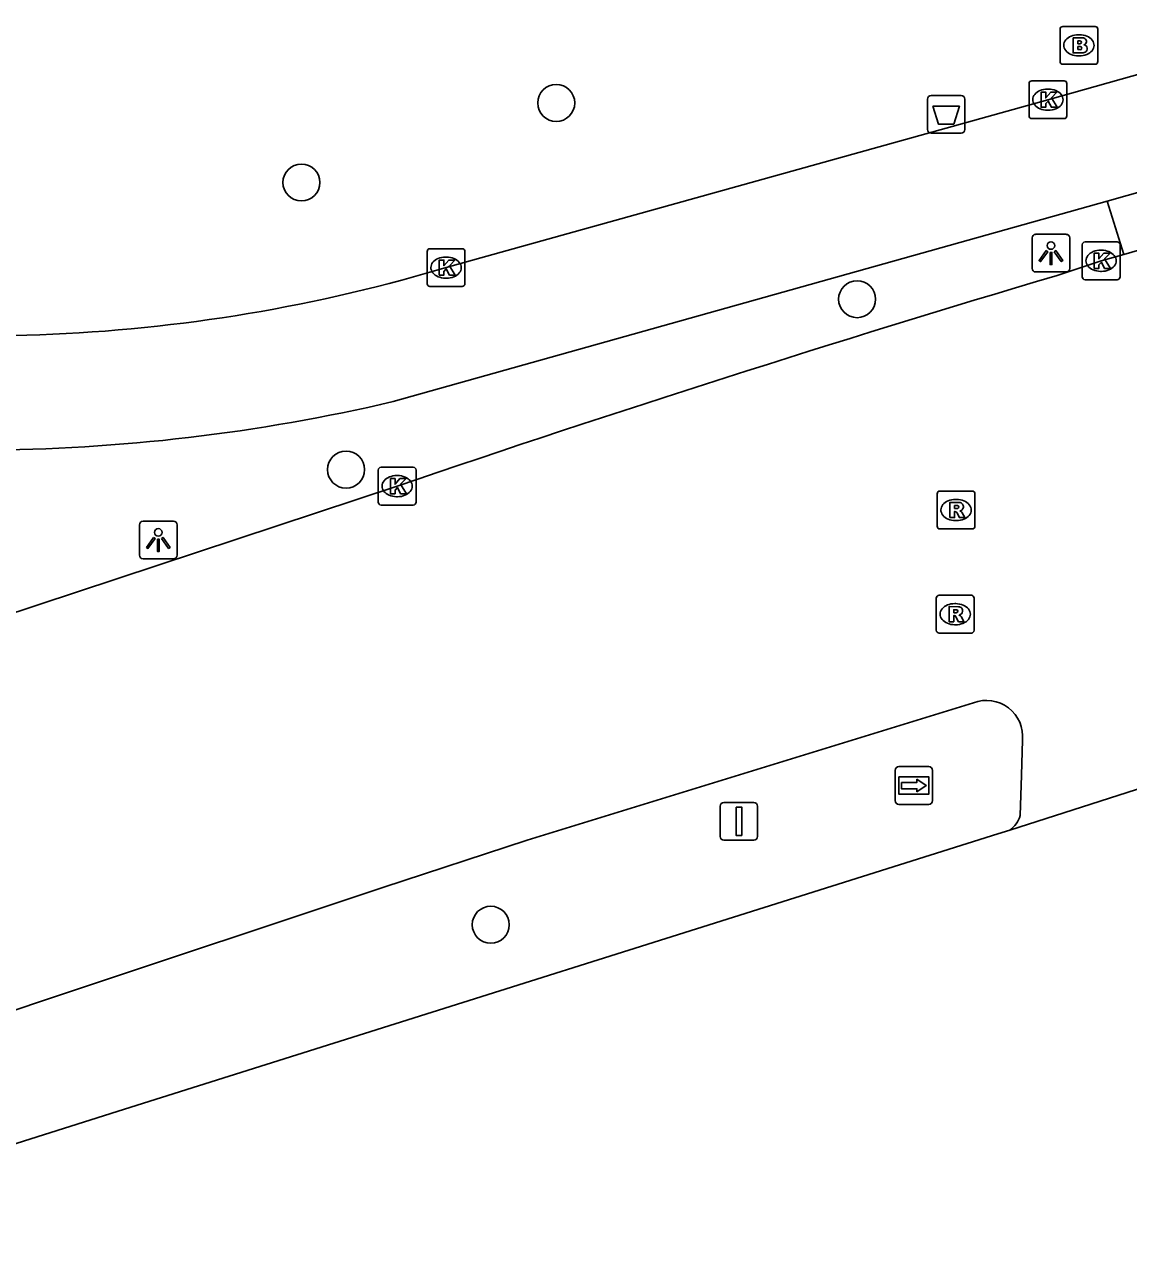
# Model space of a CAD drawing. Extents: x 161801 to 162379, y 382315 to 382832.
# Drawn here: x 161913.28 to 161942.5, y 382327.08 to 382359.55 of the extents above; entities that cross this region are included whole.
import ezdxf

# ---------------------------------------------------------------- set-up
doc = ezdxf.new("R2010")
doc.units = 0
for name, color, linetype in [('IMGEO_Afvalbak', 7, 'Continuous'), ('IMGEO_Boom', 7, 'Continuous'), ('IMGEO_Brandkraan', 7, 'Continuous'), ('IMGEO_Fietspad_open', 7, 'Continuous'), ('IMGEO_Kolk', 7, 'Continuous'), ('IMGEO_Lichtpunt', 7, 'Continuous'), ('IMGEO_Rijbaan_lokaal_gesloten', 7, 'Continuous'), ('IMGEO_Rioolput', 7, 'Continuous'), ('IMGEO_Verkeersbordpaal', 7, 'Continuous'), ('IMGEO_Voetpad_open', 7, 'Continuous'), ('IMGEO_Wegwijzer', 7, 'Continuous')]:
    doc.layers.add(name, color=color, linetype=linetype)

msp = doc.modelspace()

# ---------------------------------------------------------------- linework, layer by layer
at = {"layer": 'IMGEO_Afvalbak'}
for p, q in [((161937.277, 382357.67), (161938.067, 382357.67)), ((161938.067, 382357.67), (161937.277, 382357.67)), ((161937.177, 382356.77), (161937.177, 382357.57)), ((161937.177, 382357.57), (161937.177, 382356.77)), ((161938.167, 382357.57), (161938.167, 382356.77)), ((161938.167, 382356.77), (161938.167, 382357.57)), ((161938.067, 382356.67), (161937.277, 382356.67)), ((161937.277, 382356.67), (161938.067, 382356.67))]:
    msp.add_line(p, q, dxfattribs=at)
msp.add_lwpolyline([(161937.32, 382357.384), (161938.024, 382357.384), (161937.875, 382356.914), (161937.469, 382356.914), (161937.32, 382357.384)], dxfattribs=at)
for centre, start, end in [((161937.277, 382357.57), 90, 180), ((161937.277, 382357.57), 90, 180), ((161938.067, 382357.57), 0, 90), ((161938.067, 382357.57), 360, 90), ((161937.277, 382356.77), 180, 270), ((161937.277, 382356.77), 180, 270), ((161938.067, 382356.77), 270, 0), ((161938.067, 382356.77), 270, 0)]:
    msp.add_arc(centre, 0.1, start, end, dxfattribs=at)
at = {"layer": 'IMGEO_Boom'}
for centre in [(161927.353, 382357.471), (161920.609, 382355.366), (161935.315, 382352.278), (161921.789, 382347.768), (161925.619, 382335.726)]:
    msp.add_circle(centre, 0.489, dxfattribs=at)
at = {"layer": 'IMGEO_Brandkraan'}
for p, q in [((161940.686, 382358.57), (161940.686, 382359.422)), ((161940.761, 382359.496), (161941.613, 382359.496)), ((161941.174, 382359.276), (161941.199, 382359.276)), ((161941.687, 382359.422), (161941.687, 382358.57)), ((161941.197, 382358.716), (161941.172, 382358.716)), ((161941.613, 382358.496), (161940.761, 382358.496))]:
    msp.add_line(p, q, dxfattribs=at)
for points in [[(161940.686, 382358.57), (161940.686, 382359.422)], [(161940.761, 382359.496), (161941.613, 382359.496)], [(161941.687, 382359.422), (161941.687, 382358.57)], [(161941.034, 382359.196), (161941.034, 382358.796), (161941.247, 382358.796)], [(161941.265, 382359.196), (161941.034, 382359.196)], [(161941.213, 382359.115), (161941.159, 382359.115), (161941.159, 382359.039)], [(161941.159, 382359.039), (161941.212, 382359.039)], [(161941.221, 382358.963), (161941.159, 382358.963), (161941.159, 382358.882)], [(161941.159, 382358.882), (161941.221, 382358.882)], [(161941.613, 382358.496), (161940.761, 382358.496)]]:
    msp.add_lwpolyline(points, dxfattribs=at)
for centre, radius, start, end in [((161940.763, 382359.42), 0.0765, 91.552, 178.448), ((161940.763, 382359.42), 0.0765, 91.552, 178.448), ((161941.611, 382359.42), 0.0765, 1.552, 88.448), ((161941.611, 382359.42), 0.0765, 1.552, 88.448), ((161941.214, 382359.077), 0.0379, 267.8285, 90.9355), ((161941.222, 382358.922), 0.0404, 269.8759, 90.5077), ((161941.269, 382359.051), 0.145, 59.4692, 91.5367), ((161941.294, 382359.098), 0.0922, 285.5137, 58.1501), ((161941.299, 382358.906), 0.105, 301.3115, 78.989), ((161941.253, 382359.047), 0.251, 268.6676, 293.5347), ((161940.763, 382358.572), 0.0765, 181.552, 268.448), ((161940.763, 382358.572), 0.0765, 181.552, 268.448), ((161941.611, 382358.572), 0.0765, 271.552, 358.448), ((161941.611, 382358.572), 0.0765, 271.552, 358.448)]:
    msp.add_arc(centre, radius, start, end, dxfattribs=at)
for centre, major_axis, ratio, start_param, end_param in [((161941.173, 382358.996), (-0.387, 0.002), 0.722429, 4.712389, 7.853982), ((161941.198, 382358.996), (-0.39, 0.002), 0.717154, 1.570796, 4.712389)]:
    msp.add_ellipse(centre, major_axis=major_axis, ratio=ratio, start_param=start_param, end_param=end_param, dxfattribs=at)
at = {"layer": 'IMGEO_Fietspad_open'}
for points in [[(161923.263, 382352.781), (161924.437, 382353.114), (161940.368, 382357.557), (161963.411, 382364.051), (161981.294, 382369.045), (162000, 382374.274), (162016.836, 382378.994), (162027.279, 382381.946)], [(161941.937, 382354.87), (161951.89, 382357.699)], [(161941.937, 382354.87), (161923.041, 382349.569)]]:
    msp.add_lwpolyline(points, dxfattribs=at)
for centre, radius, start, end in [((161912.105, 382394.323), 43.014, 270.2572, 285.0347), ((161911.901, 382397.197), 48.914, 270.2651, 283.1649)]:
    msp.add_arc(centre, radius, start, end, dxfattribs=at)
at = {"layer": 'IMGEO_Kolk'}
for p, q in [((161939.866, 382357.132), (161939.866, 382357.984)), ((161939.941, 382358.058), (161940.793, 382358.058)), ((161940.867, 382357.984), (161940.867, 382357.132)), ((161940.354, 382357.838), (161940.379, 382357.838)), ((161940.793, 382357.058), (161939.941, 382357.058)), ((161940.377, 382357.278), (161940.352, 382357.278)), ((161941.273, 382352.869), (161941.273, 382353.721)), ((161941.348, 382353.795), (161942.2, 382353.795)), ((161942.274, 382353.721), (161942.274, 382352.869)), ((161923.935, 382352.689), (161923.935, 382353.541)), ((161924.01, 382353.615), (161924.862, 382353.615)), ((161924.423, 382353.395), (161924.448, 382353.395)), ((161924.936, 382353.541), (161924.936, 382352.689)), ((161941.761, 382353.575), (161941.786, 382353.575)), ((161924.446, 382352.835), (161924.421, 382352.835)), ((161942.2, 382352.795), (161941.348, 382352.795)), ((161941.784, 382353.015), (161941.759, 382353.015)), ((161924.862, 382352.615), (161924.01, 382352.615)), ((161922.642, 382346.906), (161922.642, 382347.758)), ((161922.717, 382347.832), (161923.569, 382347.832)), ((161923.13, 382347.612), (161923.155, 382347.612)), ((161923.643, 382347.758), (161923.643, 382346.906)), ((161923.153, 382347.052), (161923.128, 382347.052)), ((161923.569, 382346.832), (161922.717, 382346.832))]:
    msp.add_line(p, q, dxfattribs=at)
for points in [[(161939.866, 382357.132), (161939.866, 382357.984)], [(161939.941, 382358.058), (161940.793, 382358.058)], [(161940.867, 382357.984), (161940.867, 382357.132)], [(161940.187, 382357.758), (161940.31, 382357.758), (161940.31, 382357.607), (161940.44, 382357.758), (161940.604, 382357.758), (161940.458, 382357.607), (161940.611, 382357.358), (161940.459, 382357.358), (161940.374, 382357.522), (161940.31, 382357.455), (161940.31, 382357.358), (161940.187, 382357.358), (161940.187, 382357.758)], [(161940.793, 382357.058), (161939.941, 382357.058)], [(161941.273, 382352.869), (161941.273, 382353.721)], [(161941.348, 382353.795), (161942.2, 382353.795)], [(161942.274, 382353.721), (161942.274, 382352.869)], [(161923.935, 382352.689), (161923.935, 382353.541)], [(161924.01, 382353.615), (161924.862, 382353.615)], [(161924.936, 382353.541), (161924.936, 382352.689)], [(161941.594, 382353.495), (161941.717, 382353.495), (161941.717, 382353.344), (161941.847, 382353.495), (161942.011, 382353.495), (161941.865, 382353.344), (161942.018, 382353.095), (161941.866, 382353.095), (161941.781, 382353.259), (161941.717, 382353.192), (161941.717, 382353.095), (161941.594, 382353.095), (161941.594, 382353.495)], [(161924.256, 382353.315), (161924.379, 382353.315), (161924.379, 382353.164), (161924.509, 382353.315), (161924.673, 382353.315), (161924.527, 382353.164), (161924.68, 382352.915), (161924.528, 382352.915), (161924.443, 382353.079), (161924.379, 382353.012), (161924.379, 382352.915), (161924.256, 382352.915), (161924.256, 382353.315)], [(161942.2, 382352.795), (161941.348, 382352.795)], [(161924.862, 382352.615), (161924.01, 382352.615)], [(161922.642, 382346.906), (161922.642, 382347.758)], [(161922.717, 382347.832), (161923.569, 382347.832)], [(161923.643, 382347.758), (161923.643, 382346.906)], [(161922.963, 382347.532), (161923.086, 382347.532), (161923.086, 382347.381), (161923.216, 382347.532), (161923.38, 382347.532), (161923.234, 382347.381), (161923.387, 382347.132), (161923.235, 382347.132), (161923.15, 382347.296), (161923.086, 382347.229), (161923.086, 382347.132), (161922.963, 382347.132), (161922.963, 382347.532)], [(161923.569, 382346.832), (161922.717, 382346.832)]]:
    msp.add_lwpolyline(points, dxfattribs=at)
for centre, start, end in [((161939.943, 382357.982), 91.552, 178.448), ((161939.943, 382357.982), 91.552, 178.448), ((161940.791, 382357.982), 1.552, 88.448), ((161940.791, 382357.982), 1.552, 88.448), ((161939.943, 382357.134), 181.552, 268.448), ((161939.943, 382357.134), 181.552, 268.448), ((161940.791, 382357.134), 271.552, 358.448), ((161940.791, 382357.134), 271.552, 358.448), ((161941.35, 382353.719), 91.552, 178.448), ((161941.35, 382353.719), 91.552, 178.448), ((161942.198, 382353.719), 1.552, 88.448), ((161942.198, 382353.719), 1.552, 88.448), ((161924.012, 382353.539), 91.552, 178.448), ((161924.012, 382353.539), 91.552, 178.448), ((161924.86, 382353.539), 1.552, 88.448), ((161924.86, 382353.539), 1.552, 88.448), ((161941.35, 382352.871), 181.552, 268.448), ((161941.35, 382352.871), 181.552, 268.448), ((161942.198, 382352.871), 271.552, 358.448), ((161942.198, 382352.871), 271.552, 358.448), ((161924.012, 382352.691), 181.552, 268.448), ((161924.012, 382352.691), 181.552, 268.448), ((161924.86, 382352.691), 271.552, 358.448), ((161924.86, 382352.691), 271.552, 358.448), ((161922.719, 382347.756), 91.552, 178.448), ((161922.719, 382347.756), 91.552, 178.448), ((161923.567, 382347.756), 1.552, 88.448), ((161923.567, 382347.756), 1.552, 88.448), ((161922.719, 382346.908), 181.552, 268.448), ((161922.719, 382346.908), 181.552, 268.448), ((161923.567, 382346.908), 271.552, 358.448), ((161923.567, 382346.908), 271.552, 358.448)]:
    msp.add_arc(centre, 0.0765, start, end, dxfattribs=at)
for centre, major_axis, ratio, start_param, end_param in [((161940.353, 382357.558), (-0.387, 0.002), 0.722429, 4.712389, 7.853982), ((161940.378, 382357.558), (-0.39, 0.002), 0.717154, 1.570796, 4.712389), ((161924.422, 382353.115), (-0.387, 0.002), 0.722429, 4.712389, 7.853982), ((161924.447, 382353.115), (-0.39, 0.002), 0.717154, 1.570796, 4.712389), ((161941.76, 382353.295), (-0.387, 0.002), 0.722429, 4.712389, 7.853982), ((161941.785, 382353.295), (-0.39, 0.002), 0.717154, 1.570796, 4.712389), ((161923.129, 382347.332), (-0.387, 0.002), 0.722429, 4.712389, 7.853982), ((161923.154, 382347.332), (-0.39, 0.002), 0.717154, 1.570796, 4.712389)]:
    msp.add_ellipse(centre, major_axis=major_axis, ratio=ratio, start_param=start_param, end_param=end_param, dxfattribs=at)
at = {"layer": 'IMGEO_Lichtpunt'}
for p, q in [((161939.947, 382353.9), (161939.947, 382353.093)), ((161939.947, 382353.9), (161939.947, 382353.093)), ((161940.849, 382353.995), (161940.041, 382353.995)), ((161940.849, 382353.995), (161940.041, 382353.995)), ((161940.943, 382353.093), (161940.943, 382353.9)), ((161940.943, 382353.093), (161940.943, 382353.9)), ((161940.041, 382352.999), (161940.849, 382352.999)), ((161940.041, 382352.999), (161940.849, 382352.999)), ((161916.322, 382346.31), (161916.322, 382345.503)), ((161916.322, 382346.31), (161916.322, 382345.503)), ((161917.224, 382346.405), (161916.416, 382346.405)), ((161917.224, 382346.405), (161916.416, 382346.405)), ((161917.318, 382345.503), (161917.318, 382346.31)), ((161917.318, 382345.503), (161917.318, 382346.31)), ((161916.416, 382345.409), (161917.224, 382345.409)), ((161916.416, 382345.409), (161917.224, 382345.409))]:
    msp.add_line(p, q, dxfattribs=at)
for points in [[(161940.321, 382353.564), (161940.36, 382353.536), (161940.172, 382353.274), (161940.134, 382353.301), (161940.321, 382353.564)], [(161940.423, 382353.516), (161940.47, 382353.516), (161940.47, 382353.194), (161940.423, 382353.194), (161940.423, 382353.516)], [(161940.533, 382353.536), (161940.571, 382353.563), (161940.758, 382353.301), (161940.719, 382353.273), (161940.533, 382353.536)], [(161916.696, 382345.974), (161916.735, 382345.946), (161916.547, 382345.684), (161916.509, 382345.711), (161916.696, 382345.974)], [(161916.908, 382345.946), (161916.946, 382345.973), (161917.133, 382345.711), (161917.094, 382345.683), (161916.908, 382345.946)], [(161916.798, 382345.926), (161916.845, 382345.926), (161916.845, 382345.604), (161916.798, 382345.604), (161916.798, 382345.926)]]:
    msp.add_lwpolyline(points, dxfattribs=at)
for centre in [(161940.446, 382353.698), (161916.821, 382346.108)]:
    msp.add_circle(centre, 0.0994, dxfattribs=at)
for centre, start, end in [((161940.041, 382353.9), 90, 180), ((161940.041, 382353.9), 90, 180), ((161940.849, 382353.9), 0, 90), ((161940.849, 382353.9), 0, 90), ((161940.041, 382353.093), 180, 270), ((161940.041, 382353.093), 180, 270), ((161940.849, 382353.093), 270, 0), ((161940.849, 382353.093), 270, 360), ((161916.416, 382346.31), 90, 180), ((161916.416, 382346.31), 90, 180), ((161917.224, 382346.31), 0, 90), ((161917.224, 382346.31), 0, 90), ((161916.416, 382345.503), 180, 270), ((161916.416, 382345.503), 180, 270), ((161917.224, 382345.503), 270, 0), ((161917.224, 382345.503), 270, 360)]:
    msp.add_arc(centre, 0.0946, start, end, dxfattribs=at)
at = {"layer": 'IMGEO_Rijbaan_lokaal_gesloten'}
for points in [[(161952.25, 382356.343), (161942.379, 382353.461)], [(161940.61, 382352.907), (161941.774, 382353.294), (161942.379, 382353.461)], [(161900.629, 382339.865), (161906.497, 382341.828), (161911.5, 382343.485), (161923.143, 382347.33)], [(161903.086, 382330.139), (161914.21, 382333.861), (161922.761, 382336.71), (161926.584, 382337.963), (161938.393, 382341.595)], [(161939.692, 382340.605), (161939.665, 382339.685), (161939.633, 382338.612)], [(161945.82, 382340.299), (161939.355, 382338.231)], [(161939.355, 382338.231), (161939.038, 382338.13), (161916.095, 382330.898), (161904.029, 382327.079)]]:
    msp.add_lwpolyline(points, dxfattribs=at)
for centre, radius, start, end in [((162069.343, 381919.579), 452.046, 106.54556, 108.86973), ((161938.743, 382340.707), 0.954, 353.8483, 111.5278), ((161938.997, 382338.784), 0.659, 302.9088, 344.8579)]:
    msp.add_arc(centre, radius, start, end, dxfattribs=at)
at = {"layer": 'IMGEO_Rioolput'}
for p, q in [((161937.433, 382346.274), (161937.433, 382347.126)), ((161937.508, 382347.2), (161938.36, 382347.2)), ((161937.921, 382346.98), (161937.946, 382346.98)), ((161938.434, 382347.126), (161938.434, 382346.274)), ((161937.944, 382346.42), (161937.919, 382346.42)), ((161938.36, 382346.2), (161937.508, 382346.2)), ((161937.412, 382343.517), (161937.412, 382344.369)), ((161937.487, 382344.443), (161938.339, 382344.443)), ((161938.413, 382344.369), (161938.413, 382343.517)), ((161937.9, 382344.223), (161937.925, 382344.223)), ((161937.923, 382343.663), (161937.898, 382343.663)), ((161938.339, 382343.443), (161937.487, 382343.443))]:
    msp.add_line(p, q, dxfattribs=at)
for points in [[(161937.433, 382346.274), (161937.433, 382347.126)], [(161937.508, 382347.2), (161938.36, 382347.2)], [(161938.434, 382347.126), (161938.434, 382346.274)], [(161938.022, 382346.898), (161937.77, 382346.9), (161937.77, 382346.5)], [(161937.77, 382346.5), (161937.894, 382346.5), (161937.894, 382346.662), (161937.905, 382346.662)], [(161937.948, 382346.819), (161937.894, 382346.819), (161937.894, 382346.738)], [(161937.894, 382346.738), (161937.946, 382346.738)], [(161937.952, 382346.633), (161938.023, 382346.5), (161938.163, 382346.5), (161938.098, 382346.626)], [(161938.36, 382346.2), (161937.508, 382346.2)], [(161937.412, 382343.517), (161937.412, 382344.369)], [(161937.487, 382344.443), (161938.339, 382344.443)], [(161938.413, 382344.369), (161938.413, 382343.517)], [(161938.001, 382344.141), (161937.749, 382344.143), (161937.749, 382343.743)], [(161937.927, 382344.062), (161937.873, 382344.062), (161937.873, 382343.981)], [(161937.873, 382343.981), (161937.925, 382343.981)], [(161937.749, 382343.743), (161937.873, 382343.743), (161937.873, 382343.905), (161937.884, 382343.905)], [(161937.931, 382343.876), (161938.002, 382343.743), (161938.142, 382343.743), (161938.077, 382343.869)], [(161938.339, 382343.443), (161937.487, 382343.443)]]:
    msp.add_lwpolyline(points, dxfattribs=at)
for centre, radius, start, end in [((161937.51, 382347.124), 0.0765, 91.552, 178.448), ((161937.51, 382347.124), 0.0765, 91.552, 178.448), ((161938.358, 382347.124), 0.0765, 1.552, 88.448), ((161938.358, 382347.124), 0.0765, 1.552, 88.448), ((161937.904, 382346.609), 0.0533, 26.0293, 88.6989), ((161937.93, 382346.927), 0.19, 274.7715, 282.9687), ((161937.954, 382346.723), 0.0964, 77.0061, 93.1865), ((161937.968, 382346.78), 0.0378, 276.6634, 79.6772), ((161938.021, 382346.788), 0.109, 350.3612, 89.416), ((161938.019, 382346.788), 0.112, 277.5842, 350.9817), ((161938.003, 382346.573), 0.108, 29.5134, 73.7905), ((161937.51, 382346.276), 0.0765, 181.552, 268.448), ((161937.51, 382346.276), 0.0765, 181.552, 268.448), ((161938.358, 382346.276), 0.0765, 271.552, 358.448), ((161938.358, 382346.276), 0.0765, 271.552, 358.448), ((161937.489, 382344.367), 0.0765, 91.552, 178.448), ((161937.489, 382344.367), 0.0765, 91.552, 178.448), ((161938.337, 382344.367), 0.0765, 1.552, 88.448), ((161938.337, 382344.367), 0.0765, 1.552, 88.448), ((161937.909, 382344.17), 0.19, 274.7715, 282.9687), ((161937.933, 382343.966), 0.0964, 77.0061, 93.1865), ((161937.947, 382344.023), 0.0378, 276.6634, 79.6772), ((161938, 382344.031), 0.109, 350.3612, 89.416), ((161937.998, 382344.031), 0.112, 277.5842, 350.9817), ((161937.883, 382343.852), 0.0533, 26.0293, 88.6989), ((161937.982, 382343.816), 0.108, 29.5134, 73.7905), ((161937.489, 382343.519), 0.0765, 181.552, 268.448), ((161937.489, 382343.519), 0.0765, 181.552, 268.448), ((161938.337, 382343.519), 0.0765, 271.552, 358.448), ((161938.337, 382343.519), 0.0765, 271.552, 358.448)]:
    msp.add_arc(centre, radius, start, end, dxfattribs=at)
for centre, major_axis, ratio, start_param, end_param in [((161937.92, 382346.7), (-0.387, 0.002), 0.722429, 4.712389, 7.853982), ((161937.945, 382346.7), (-0.39, 0.002), 0.717154, 1.570796, 4.712389), ((161937.899, 382343.943), (-0.387, 0.002), 0.722429, 4.712389, 7.853982), ((161937.924, 382343.943), (-0.39, 0.002), 0.717154, 1.570796, 4.712389)]:
    msp.add_ellipse(centre, major_axis=major_axis, ratio=ratio, start_param=start_param, end_param=end_param, dxfattribs=at)
at = {"layer": 'IMGEO_Verkeersbordpaal'}
for p, q in [((161931.691, 382338.062), (161931.691, 382338.862)), ((161931.691, 382338.862), (161931.691, 382338.062)), ((161931.791, 382338.962), (161932.581, 382338.962)), ((161932.581, 382338.962), (161931.791, 382338.962)), ((161932.681, 382338.862), (161932.681, 382338.062)), ((161932.681, 382338.062), (161932.681, 382338.862)), ((161932.581, 382337.962), (161931.791, 382337.962)), ((161931.791, 382337.962), (161932.581, 382337.962))]:
    msp.add_line(p, q, dxfattribs=at)
msp.add_lwpolyline([(161932.111, 382338.837), (161932.261, 382338.837), (161932.261, 382338.087), (161932.111, 382338.087), (161932.111, 382338.837)], dxfattribs=at)
for centre, start, end in [((161931.791, 382338.862), 90, 180), ((161931.791, 382338.862), 90, 180), ((161932.581, 382338.862), 0, 90), ((161932.581, 382338.862), 360, 90), ((161931.791, 382338.062), 180, 270), ((161931.791, 382338.062), 180, 270), ((161932.581, 382338.062), 270, 0), ((161932.581, 382338.062), 270, 0)]:
    msp.add_arc(centre, 0.1, start, end, dxfattribs=at)
at = {"layer": 'IMGEO_Voetpad_open'}
msp.add_lwpolyline([(161942.379, 382353.461), (161941.937, 382354.87)], dxfattribs=at)
at = {"layer": 'IMGEO_Wegwijzer'}
for p, q in [((161936.323, 382339.009), (161936.323, 382339.809)), ((161936.323, 382339.809), (161936.323, 382339.009)), ((161936.423, 382339.909), (161937.213, 382339.909)), ((161937.213, 382339.909), (161936.423, 382339.909)), ((161937.313, 382339.809), (161937.313, 382339.009)), ((161937.313, 382339.009), (161937.313, 382339.809)), ((161937.213, 382338.909), (161936.423, 382338.909)), ((161936.423, 382338.909), (161937.213, 382338.909))]:
    msp.add_line(p, q, dxfattribs=at)
for points in [[(161936.424, 382339.641), (161937.212, 382339.641), (161937.212, 382339.177), (161936.424, 382339.177), (161936.424, 382339.641)], [(161936.489, 382339.493), (161936.489, 382339.409), (161936.489, 382339.325), (161936.9, 382339.325), (161936.9, 382339.242), (161937.147, 382339.409), (161936.9, 382339.576), (161936.9, 382339.493), (161936.489, 382339.493)]]:
    msp.add_lwpolyline(points, dxfattribs=at)
for centre, start, end in [((161936.423, 382339.809), 90, 180), ((161936.423, 382339.809), 90, 180), ((161937.213, 382339.809), 0, 90), ((161937.213, 382339.809), 360, 90), ((161936.423, 382339.009), 180, 270), ((161936.423, 382339.009), 180, 270), ((161937.213, 382339.009), 270, 0), ((161937.213, 382339.009), 270, 0)]:
    msp.add_arc(centre, 0.1, start, end, dxfattribs=at)

doc.saveas('drawing.dxf')
